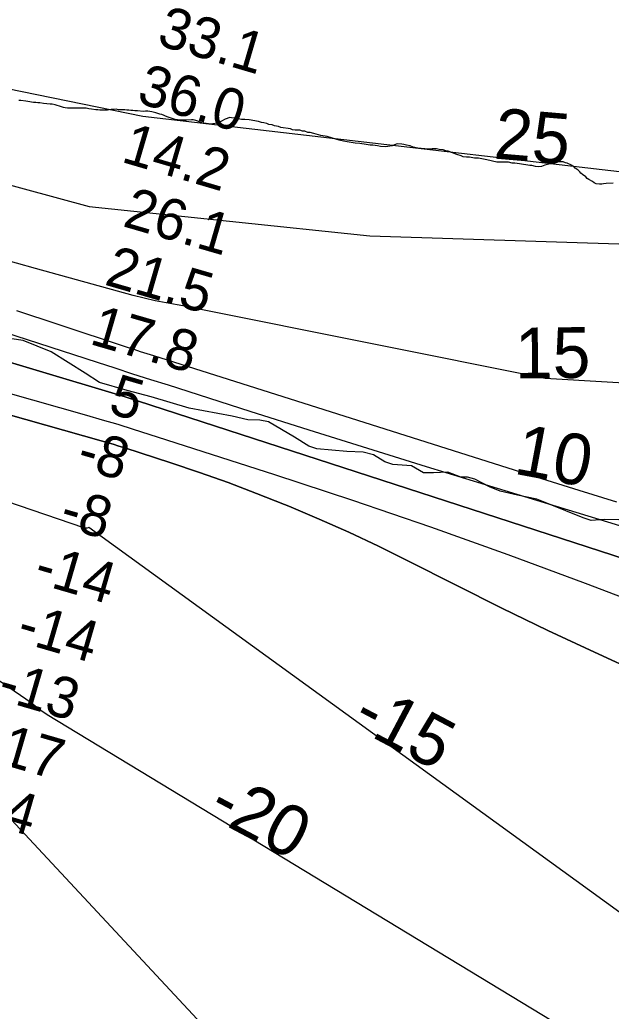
# Model space of a CAD drawing. Extents: x 3263578 to 3301413, y 764927 to 798602.
# Drawn here: x 3284325 to 3285293, y 782995 to 784616 of the extents above; entities that cross this region are included whole.
import ezdxf

# ---------------------------------------------------------------- set-up
doc = ezdxf.new("R2010")
doc.units = 0
for name, color, linetype in [('V-RIVR-EDGE', 7, 'Continuous'), ('V-RIVR-RANG', 7, 'Continuous'), ('V-SITE-VEGE', 7, 'Continuous'), ('V-TOPO-DPTH', 7, 'Continuous'), ('V-TOPO-MAJR', 7, 'Continuous'), ('V-TOPO-MAJR-IDEN', 7, 'Continuous'), ('V-TOPO-MINR', 7, 'Continuous'), ('V-TOPO-MINR-IDEN', 7, 'Continuous'), ('V-TOPO-WATR', 7, 'Continuous')]:
    doc.layers.add(name, color=color, linetype=linetype)

msp = doc.modelspace()

# ---------------------------------------------------------------- linework, layer by layer
at = {"layer": 'V-RIVR-EDGE'}
for points in [[(3284717.8, 783961.3), (3284698.6, 783961.8), (3284672.6, 783968), (3284602.2, 783981.2), (3284540.5, 783999.6), (3284501, 784010.1), (3284455.8, 784022.9), (3284432.4, 784038.1), (3284376.8, 784073), (3284330.8, 784091.4), (3284297.8, 784096.3)], [(3285305.1, 783798.6), (3285281.6, 783798.7), (3285259.8, 783797.4), (3285246.8, 783801.8), (3285190.4, 783824.6), (3285171.3, 783832), (3285139.5, 783838.6), (3285111.3, 783845.2), (3285093.5, 783852.2), (3285069.6, 783864.8), (3285057.5, 783868.4), (3285046.6, 783868.4), (3285025.8, 783876.3), (3285002.3, 783875), (3284985.8, 783875.1), (3284966.2, 783886.8), (3284935.4, 783888.7), (3284922.3, 783893), (3284904.1, 783904.4), (3284887.2, 783909.2), (3284860.2, 783910.1), (3284811.5, 783914.6), (3284798.1, 783919), (3284774.6, 783933.4), (3284732.1, 783958.7), (3284717.8, 783961.3)]]:
    msp.add_lwpolyline(points, dxfattribs=at)
at = {"layer": 'V-SITE-VEGE'}
for points in [[(3284475, 784469), (3284468.7, 784468.3), (3284464.5, 784468.2), (3284460, 784468.3), (3284456.2, 784468.2), (3284453.2, 784468.7), (3284450, 784468.8), (3284442.9, 784469.6), (3284438.3, 784470.5), (3284434.1, 784471.2), (3284431.1, 784471.5), (3284428, 784471.4), (3284421.4, 784471.5), (3284418.2, 784471.4), (3284414.5, 784471.5), (3284410.5, 784471.4), (3284403.2, 784471.6), (3284399.8, 784472.1), (3284396.6, 784472.6), (3284393.4, 784473.6), (3284383.2, 784476.7), (3284378.4, 784477.7), (3284374.9, 784478.1), (3284364.3, 784479), (3284358, 784480), (3284354.6, 784480.1), (3284351.4, 784480.6), (3284348, 784480.6), (3284338.7, 784482.1), (3284335.3, 784482.8), (3284327.3, 784483.8), (3284323.6, 784484.1)], [(3285050.5, 784392.1), (3285047.4, 784393.5), (3285040.5, 784395.6), (3285026.2, 784401), (3285022.5, 784401.8), (3285018.1, 784403.2), (3285011.2, 784404), (3285006.8, 784404.7), (3284999.9, 784405), (3284994.8, 784404.5), (3284987.9, 784404.7), (3284976.6, 784406.3), (3284969.1, 784407.7), (3284964.1, 784409.8), (3284957.9, 784411.2), (3284953.5, 784412), (3284950.3, 784412.7), (3284944, 784412.9), (3284940.9, 784412.3), (3284934.5, 784410), (3284923.8, 784408.4), (3284915.6, 784408.7), (3284910.6, 784410.1), (3284903, 784410.9), (3284898.6, 784411.1), (3284891.7, 784411.9), (3284881.7, 784413.5), (3284874.2, 784414.3), (3284861, 784416.6), (3284854.7, 784417.4), (3284847.8, 784418.9), (3284844.1, 784420.2), (3284827.9, 784425.1), (3284817.8, 784426.7), (3284806.6, 784430.1), (3284800.3, 784431.6), (3284796.6, 784431.7), (3284791.6, 784433.7), (3284787.8, 784433.8), (3284783.4, 784435.2), (3284775.9, 784435.5), (3284771.5, 784436.2), (3284768.4, 784437.6), (3284752.1, 784439.9), (3284748.3, 784441.3), (3284742.1, 784442.7), (3284738.4, 784444.1), (3284732.7, 784444.9), (3284729.6, 784446.3), (3284724.6, 784447.7), (3284720.8, 784447.8), (3284715.8, 784449.8), (3284700.8, 784452.1), (3284693.3, 784453), (3284688.2, 784453.1), (3284682.6, 784453.9), (3284678.8, 784455.3), (3284671.9, 784455.5), (3284668.2, 784456.3), (3284664.7, 784454.5), (3284661.4, 784453.2), (3284655.1, 784449.9), (3284651.2, 784447.8), (3284648.1, 784446.9), (3284640.9, 784445.8), (3284637.4, 784445.5), (3284634.2, 784445.6), (3284630.2, 784446.1), (3284623.3, 784447.5), (3284619.9, 784448.6), (3284616.5, 784449.9), (3284613.4, 784451.4), (3284609.1, 784452.1), (3284606.1, 784452.2), (3284598.8, 784451.9), (3284595, 784452), (3284591.4, 784451.9), (3284587.1, 784452), (3284583.3, 784452.3), (3284579.7, 784453), (3284569.5, 784455.9), (3284566.3, 784457.4), (3284557.7, 784460.8), (3284554.5, 784461.7), (3284548.1, 784463.9), (3284541.3, 784465.5), (3284537.9, 784466), (3284534.8, 784466.3), (3284530.8, 784466.4), (3284527.2, 784466.1), (3284517.7, 784466.9), (3284513.7, 784467), (3284510.1, 784467.5), (3284507, 784467.8), (3284503.6, 784467.9), (3284500.6, 784468.3), (3284497.2, 784468.6), (3284486.7, 784468.9), (3284482.9, 784469.6), (3284479.6, 784469.3), (3284475, 784469)], [(3285296.2, 784349), (3285284.8, 784348.1), (3285280.4, 784347.6), (3285277.2, 784347), (3285273.5, 784347.2), (3285268.4, 784347.9), (3285264.7, 784349.3), (3285262.2, 784351.3), (3285256, 784354.6), (3285253.6, 784356.6), (3285251.1, 784359.2), (3285245.6, 784363.1), (3285243.1, 784365.1), (3285241.3, 784367.6), (3285238.9, 784370.2), (3285233.9, 784373.5), (3285231.5, 784376.1), (3285227.7, 784378.1), (3285220.9, 784381.5), (3285217.8, 784382.2), (3285214, 784383.5), (3285209, 784383.7), (3285204.6, 784383.2), (3285200.8, 784382), (3285195.1, 784381), (3285184.3, 784378.1), (3285178.5, 784375.8), (3285173.5, 784375.3), (3285169.1, 784376), (3285162.8, 784377.5), (3285159.7, 784377.6), (3285142.8, 784380.6), (3285135.2, 784381.5), (3285130.8, 784381.6), (3285124.6, 784383), (3285110.7, 784383.4), (3285105.7, 784382.9), (3285089.4, 784387.2), (3285083.8, 784388), (3285075.6, 784389.5), (3285069.3, 784389.7), (3285061.2, 784391.2), (3285056.2, 784391.3), (3285050.5, 784392.1)]]:
    msp.add_lwpolyline(points, dxfattribs=at)
at = {"layer": 'V-TOPO-DPTH'}
for p, q in [((3284388, 784117.7), (3284320.6, 784140.2)), ((3284501.6, 784080.1), (3284388, 784117.7)), ((3285179.2, 783865.3), (3284544.4, 784066.3))]:
    msp.add_line(p, q, dxfattribs=at)
for points in [[(3282670.2, 784603.3), (3283436.9, 784317.6), (3283438.6, 784317), (3283440.4, 784316.4), (3283442.1, 784315.8), (3283443.8, 784315.2), (3283445.5, 784314.6), (3283447.3, 784314.1), (3283449, 784313.5), (3283450.7, 784313), (3284497.7, 783999.7), (3285379.3, 783713.2)], [(3282670.2, 784603.3), (3283436.9, 784317.6), (3283438.6, 784317), (3283440.4, 784316.4), (3283442.1, 784315.8), (3283443.8, 784315.2), (3283445.5, 784314.6), (3283447.3, 784314.1), (3283449, 784313.5), (3283450.7, 784313), (3284497.7, 783999.7), (3285379.3, 783713.2)], [(3286412.8, 782398.4), (3286303.2, 782411.6), (3286294.1, 782412.8), (3286285.1, 782414.2), (3286276.2, 782416), (3286267.3, 782418), (3286073.2, 782464.3), (3286047.4, 782471.7), (3286022.3, 782480.6), (3285998, 782491.7), (3285974.3, 782504.4), (3285958.5, 782513.8), (3285416.9, 782856), (3285405.1, 782859.1), (3285393.3, 782862.6), (3285381.7, 782866.4), (3284370.2, 783479.7), (3284356.3, 783488.6), (3284343.7, 783499.3), (3283452.7, 784110.8), (3283420.5, 784124.2), (3283388.3, 784137.5), (3283356.1, 784150.8), (3283323.9, 784164.1)], [(3286412.8, 782398.4), (3286303.2, 782411.6), (3286294.1, 782412.8), (3286285.1, 782414.2), (3286276.2, 782416), (3286267.3, 782418), (3286073.2, 782464.3), (3286047.4, 782471.7), (3286022.3, 782480.6), (3285998, 782491.7), (3285974.3, 782504.4), (3285958.5, 782513.8), (3285416.9, 782856), (3285405.1, 782859.1), (3285393.3, 782862.6), (3285381.7, 782866.4), (3284370.2, 783479.7), (3284356.3, 783488.6), (3284343.7, 783499.3), (3283452.7, 784110.8), (3283420.5, 784124.2), (3283388.3, 784137.5), (3283356.1, 784150.8), (3283323.9, 784164.1)], [(3283318.6, 784047.5), (3283344.8, 784034.4), (3283370.8, 784021), (3283396.7, 784007.3), (3283589.1, 783904.2), (3284287.8, 783320.8), (3284293.7, 783317.7), (3284299.6, 783314.6), (3284305.5, 783311.6), (3284311.5, 783308.7), (3285283.6, 782265.6)], [(3283318.6, 784047.5), (3283344.8, 784034.4), (3283370.8, 784021), (3283396.7, 784007.3), (3283589.1, 783904.2), (3284287.8, 783320.8), (3284293.7, 783317.7), (3284299.6, 783314.6), (3284305.5, 783311.6), (3284311.5, 783308.7), (3285283.6, 782265.6)], [(3284306.2, 783970.6), (3284458.7, 783927.5), (3284468.3, 783924.8), (3284477.9, 783921.9), (3284487.5, 783919), (3284497, 783915.9), (3284572.3, 783891.6), (3284619.3, 783875.8), (3284666.1, 783859.2), (3284712.4, 783841.7), (3284758.5, 783823.4), (3284765.6, 783820.5), (3284814.8, 783799.6), (3284863.7, 783778), (3284912, 783755.2), (3284959.9, 783731.6), (3285039, 783691.5), (3285114, 783654.2), (3285189.3, 783617.5), (3285265.2, 783581.9), (3285341.4, 783547)], [(3285341.4, 783547), (3285265.2, 783581.9), (3285189.3, 783617.5), (3285114, 783654.2), (3285039, 783691.5), (3284959.9, 783731.6), (3284912, 783755.2), (3284863.7, 783778), (3284814.8, 783799.6), (3284765.6, 783820.5), (3284758.5, 783823.4), (3284712.4, 783841.7), (3284666.1, 783859.2), (3284619.3, 783875.8), (3284572.3, 783891.6), (3284497, 783915.9), (3284487.5, 783919), (3284477.9, 783921.9), (3284468.3, 783924.8), (3284458.7, 783927.5), (3284306.2, 783970.6)]]:
    msp.add_lwpolyline(points, dxfattribs=at)
at = {"layer": 'V-TOPO-MAJR'}
msp.add_lwpolyline([(3280955.5, 789209.2), (3281961, 788391.5), (3282471.7, 787832.1), (3282972.1, 787293.3), (3283564.2, 786549.4), (3284187.3, 785938.5), (3284963.7, 785173.7), (3285326.4, 784855.4), (3285444, 784768), (3285725.2, 784613.8), (3285781.4, 784557.3), (3285781.2, 784480.5), (3285755.4, 784408.9), (3285719.5, 784373.1), (3285678.4, 784342.5), (3285606.7, 784332.4), (3284526.7, 784458), (3283539, 784660.1), (3282689.6, 784856.8), (3282306.2, 785103.5), (3281841.1, 785457.9)], dxfattribs=at)
at = {"layer": 'V-TOPO-MINR'}
for p, q in [((3284351, 784209.1), (3284253.7, 784236.9)), ((3284510.9, 784165.2), (3284351, 784209.1)), ((3284528.7, 784160.7), (3284510.9, 784165.2)), ((3284546.6, 784156.5), (3284528.7, 784160.7)), ((3284564.6, 784152.9), (3284546.6, 784156.5)), ((3284582.7, 784149.7), (3284564.6, 784152.9)), ((3284613.5, 784144.7), (3284582.7, 784149.7)), ((3284388, 784117.7), (3284320.6, 784140.2)), ((3284501.6, 784080.1), (3284388, 784117.7)), ((3284512.3, 784076.6), (3284501.6, 784080.1)), ((3284523, 784073.1), (3284512.3, 784076.6)), ((3284533.7, 784069.7), (3284523, 784073.1)), ((3284544.4, 784066.3), (3284533.7, 784069.7)), ((3285179.2, 783865.3), (3284544.4, 784066.3)), ((3285240.5, 783846.2), (3285179.2, 783865.3)), ((3285301.9, 783827.3), (3285240.5, 783846.2))]:
    msp.add_line(p, q, dxfattribs=at)
for points in [[(3280773.6, 787080.7), (3280825.2, 786788.5), (3280989.8, 786138.8), (3281113.7, 785969.3), (3281498.4, 785695.6), (3281772.4, 785433.2), (3281863.9, 785380), (3282654.8, 784795.9), (3284438.9, 784310.8), (3284897.9, 784262.5), (3285627.4, 784239.2), (3285928, 784290), (3286001.1, 784358.4), (3286031.3, 784422.7), (3286040, 784465.6), (3286031.5, 784508.6), (3286001.5, 784534.4), (3285915.8, 784577.5), (3285714.3, 784642.4), (3285422.9, 784814.8), (3284904.7, 785270.9), (3284121.3, 786032.5), (3283569.1, 786587.4), (3283000.1, 787318.4)], [(3284613.5, 784144.7), (3285184.9, 784030), (3285562.5, 784007.6), (3285820.1, 784058.5), (3285966.2, 784131.1), (3286078, 784216.6), (3286134, 784323.8), (3286130, 784418.2), (3286087.3, 784495.6), (3286018.8, 784573), (3285928.8, 784633.3), (3285860.2, 784659.2), (3285744.4, 784698.1), (3285654.4, 784736.9), (3285538.8, 784818.8), (3285393.1, 784913.5), (3285046.2, 785223.4), (3284596.7, 785640.8), (3284399.7, 785817.2), (3283941.6, 786251.8), (3283556.3, 786630.4), (3283068.6, 787271)], [(3285501.8, 783599.1), (3285250.6, 783694.2), (3285124.4, 783740.9), (3284997.7, 783786.3), (3284870.3, 783829.8), (3284742.5, 783872), (3284537.1, 783938.1), (3284511.6, 783946.1), (3284486.1, 783954), (3284460.5, 783961.6), (3284434.8, 783969), (3283610.8, 784202.7), (3283580.2, 784211.5), (3283549.7, 784220.3), (3283519.2, 784229.2), (3283488.7, 784238.2), (3283432.9, 784254.9), (3283430.4, 784255.7), (3283427.9, 784256.5), (3283425.4, 784257.3), (3283422.9, 784258.1), (3283369, 784277.2), (3283339.6, 784287.7)], [(3285487.5, 783733.5), (3285087.1, 783855.5), (3284990.8, 783885.1), (3284894.6, 783914.9), (3284798.5, 783945.1), (3284702.4, 783975.5), (3284568.5, 784018.3), (3284539.5, 784027.5), (3284510.5, 784036.8), (3284481.5, 784046.2), (3284452.6, 784055.5), (3283840.7, 784253.5)], [(3286412.8, 782398.4), (3286303.2, 782411.6), (3286294.1, 782412.8), (3286285.1, 782414.2), (3286276.2, 782416), (3286267.3, 782418), (3286073.2, 782464.3), (3286047.4, 782471.7), (3286022.3, 782480.6), (3285998, 782491.7), (3285974.3, 782504.4), (3285958.5, 782513.8), (3285416.9, 782856), (3285405.1, 782859.1), (3285393.3, 782862.6), (3285381.7, 782866.4), (3284370.2, 783479.7), (3284356.3, 783488.6), (3284343.7, 783499.3), (3283452.7, 784110.8), (3283420.5, 784124.2), (3283388.3, 784137.5), (3283356.1, 784150.8), (3283323.9, 784164.1)], [(3285283.6, 782265.6), (3284311.5, 783308.7), (3284305.5, 783311.6), (3284299.6, 783314.6), (3284293.7, 783317.7), (3284287.8, 783320.8), (3283589.1, 783904.2), (3283396.7, 784007.3), (3283370.8, 784021), (3283344.8, 784034.4), (3283318.6, 784047.5)], [(3285341.4, 783547), (3285265.2, 783581.9), (3285189.3, 783617.5), (3285114, 783654.2), (3285039, 783691.5), (3284959.9, 783731.6), (3284912, 783755.2), (3284863.7, 783778), (3284814.8, 783799.6), (3284765.6, 783820.5), (3284758.5, 783823.4), (3284712.4, 783841.7), (3284666.1, 783859.2), (3284619.3, 783875.8), (3284572.3, 783891.6), (3284497, 783915.9), (3284487.5, 783919), (3284477.9, 783921.9), (3284468.3, 783924.8), (3284458.7, 783927.5), (3284306.2, 783970.6)], [(3285437.8, 783061.7), (3284438.3, 783785.7), (3284435.7, 783784.8), (3284433, 783784.8), (3284430.2, 783785.3), (3284304.2, 783828.6)]]:
    msp.add_lwpolyline(points, dxfattribs=at)
at = {"layer": 'V-TOPO-WATR'}
msp.add_lwpolyline([(3285379.3, 783713.2), (3284497.7, 783999.7), (3283450.7, 784313), (3283449, 784313.5), (3283447.3, 784314.1), (3283445.5, 784314.6), (3283443.8, 784315.2), (3283442.1, 784315.8), (3283440.4, 784316.4), (3283438.6, 784317), (3283436.9, 784317.6), (3282670.2, 784603.3)], dxfattribs=at)

# ---------------------------------------------------------------- texts
at = {"layer": 'V-RIVR-RANG'}
for s, rotation, p in [('33.1', 343.6083, (3284547.6, 784575.5)), ('36.0', 343.6083, (3284514.6, 784481)), ('14.2', 343.6083, (3284489.4, 784384.2)), ('26.1', 343.7925, (3284491.8, 784278.9)), ('21.5', 343.7925, (3284462, 784183.4)), ('17.8', 343.7925, (3284437.6, 784086.4)), ('5', 343.7925, (3284467.9, 783973.5)), ('-8', 343.7925, (3284415.6, 783884.5)), ('-8', 343.7925, (3284387.6, 783788.5)), ('-14', 343.7925, (3284345.7, 783696.6)), ('-14', 343.7925, (3284317.7, 783600.6)), ('-13', 343.7925, (3284286.4, 783505.5)), ('-17', 343.7925, (3284261.5, 783408.6)), ('-24', 343.7925, (3284217.5, 783317.3))]:
    msp.add_text(s, height=67, rotation=rotation, dxfattribs=at).set_placement(p)
at = {"layer": 'V-TOPO-MAJR-IDEN'}
msp.add_text('25', height=83, rotation=355.1627, dxfattribs=at).set_placement((3285099.3, 784389.2))
at = {"layer": 'V-TOPO-MINR-IDEN'}
for s, rotation, p in [('15', 0.545, (3285135.6, 784029.5)), ('10', 349.4056, (3285131.6, 783874.2)), ('-15', 332.1391, (3284865.5, 783462)), ('-20', 332.1391, (3284629.7, 783315.4))]:
    msp.add_text(s, height=83, rotation=rotation, dxfattribs=at).set_placement(p)

doc.saveas('drawing.dxf')
